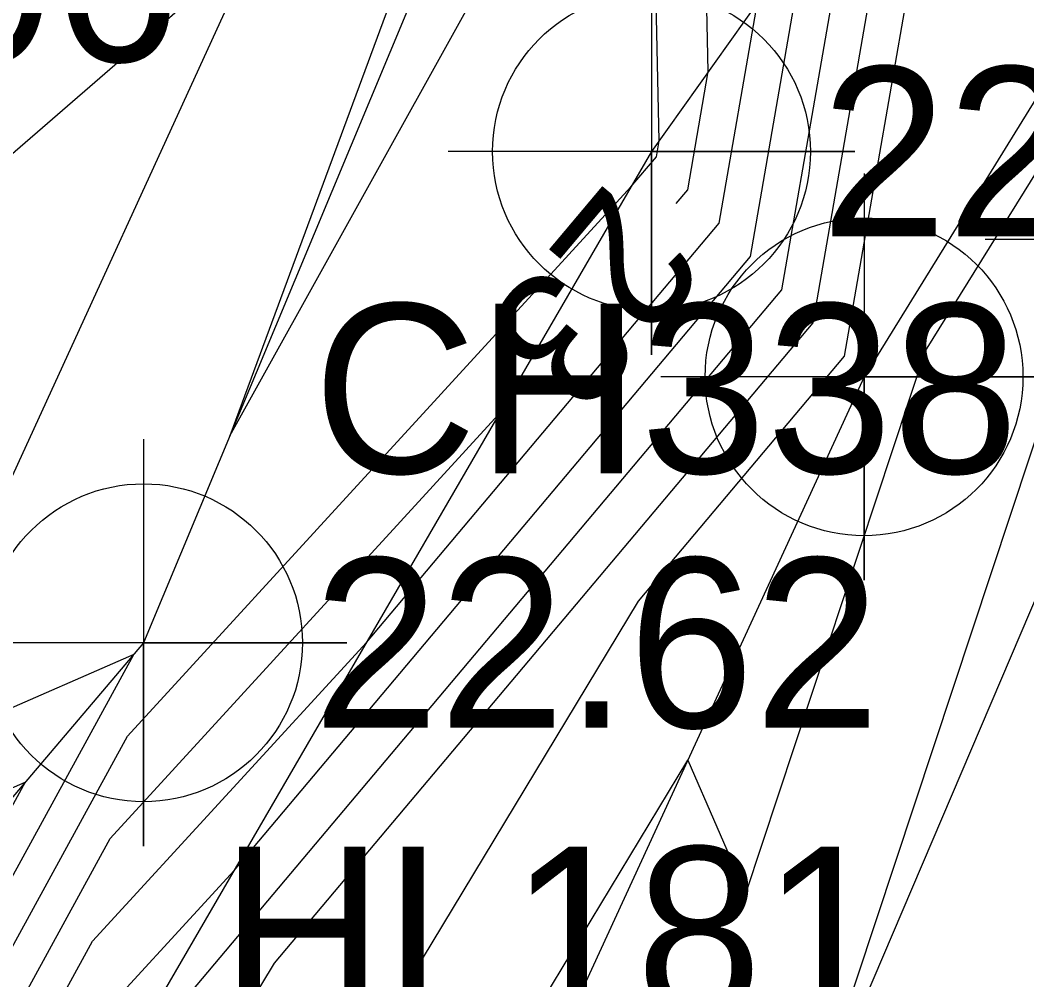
# Model space of a CAD drawing. Extents: x 2531902 to 2533249, y 715219 to 716099.
# Drawn here: x 2532832.39 to 2532847.24, y 715601.91 to 715616.06 of the extents above; entities that cross this region are included whole.
import ezdxf

# ---------------------------------------------------------------- set-up
doc = ezdxf.new("R2010")
doc.units = 0
for name, color, linetype in [('DTM Contours Major', 7, 'Continuous'), ('DTM Contours Major Text', 7, 'Continuous'), ('DTM Contours Minor', 7, 'Continuous'), ('Exist DTM Breakline', 7, 'Continuous'), ('Exist DTM Breakline Cogo Elevation', 7, 'Continuous'), ('Exist DTM Breakline Cogo Number', 7, 'Continuous'), ('Exist DTM Breakline Cogo Point CELL', 7, 'Continuous'), ('Exist DTM Drainline', 7, 'Continuous'), ('Exist DTM Regular Point Cogo Elevation', 7, 'Continuous'), ('Exist Roads Soil', 7, 'Continuous'), ('Exist Roads Soil Cogo Point CELL', 7, 'Continuous')]:
    doc.layers.add(name, color=color, linetype=linetype)

msp = doc.modelspace()

# ---------------------------------------------------------------- linework, layer by layer
at = {"layer": 'DTM Contours Major'}
for points in [[(2532824.314, 715580.125), (2532834.07, 715595.172), (2532841.514, 715607.495), (2532844.555, 715611.109), (2532846.17, 715620.405), (2532846.159, 715620.955), (2532846.457, 715620.965), (2532850.176, 715624.041), (2532850.913, 715624.653), (2532850.98, 715624.675), (2532849.992, 715625.336), (2532850.048, 715625.348), (2532850.086, 715625.329), (2532852.587, 715624.088), (2532852.588, 715624.087), (2532852.878, 715623.954), (2532852.897, 715623.945), (2532854.021, 715623.428), (2532855.831, 715622.595), (2532855.939, 715622.546), (2532862.696, 715619.436), (2532862.783, 715619.396), (2532862.803, 715619.387)], [(2532842.071, 715613.359), (2532842.241, 715613.561), (2532842.544, 715615.305), (2532842.405, 715621.833), (2532845.947, 715621.951), (2532848.46, 715624.03), (2532848.959, 715624.443), (2532849.887, 715624.757), (2532849.219, 715625.203), (2532850.109, 715625.394), (2532850.703, 715625.089), (2532852.58, 715624.158), (2532852.61, 715624.144), (2532852.828, 715624.044), (2532853.17, 715623.887), (2532854.014, 715623.499), (2532855.374, 715622.873), (2532857.389, 715621.951), (2532862.496, 715619.601), (2532864.481, 715618.693), (2532869.563, 715616.354)], [(2532791.4, 715554.435), (2532792.067, 715557.933), (2532792.869, 715560), (2532794.025, 715565.975), (2532800, 715568.961), (2532800.889, 715569.111), (2532802.4, 715570), (2532808.714, 715572.49), (2532810, 715574.608), (2532812.181, 715570.686), (2532814.067, 715567.411), (2532813.398, 715561.929), (2532816.552, 715570.834), (2532817.976, 715572.954), (2532820.015, 715580.415), (2532822.987, 715583.272), (2532830.281, 715597.708), (2532833.72, 715603.995), (2532839.452, 715610.247), (2532839.495, 715610.298)]]:
    msp.add_lwpolyline(points, dxfattribs=at)
at = {"layer": 'DTM Contours Minor'}
for points in [[(2532829.523, 715597.363), (2532833.979, 715605.508), (2532841.403, 715613.606), (2532841.778, 715614.051), (2532841.818, 715614.285), (2532841.654, 715622.009), (2532845.844, 715622.148), (2532848.117, 715624.028), (2532848.568, 715624.402), (2532849.668, 715624.773), (2532849.064, 715625.177), (2532850.121, 715625.403), (2532850.827, 715625.041), (2532852.579, 715624.172), (2532852.615, 715624.155), (2532852.817, 715624.062), (2532853.224, 715623.876), (2532854.013, 715623.513), (2532855.282, 715622.929), (2532857.679, 715621.832), (2532862.456, 715619.634), (2532864.821, 715618.552), (2532869.581, 715616.361)], [(2532831.038, 715598.052), (2532833.462, 715602.482), (2532837.5, 715606.887), (2532842.704, 715613.07), (2532843.269, 715616.325), (2532843.156, 715621.657), (2532846.049, 715621.754), (2532848.804, 715624.032), (2532849.35, 715624.485), (2532850.105, 715624.74), (2532849.373, 715625.23), (2532850.097, 715625.385), (2532850.58, 715625.137), (2532852.582, 715624.144), (2532852.606, 715624.133), (2532852.838, 715624.026), (2532853.115, 715623.899), (2532854.016, 715623.485), (2532855.465, 715622.818), (2532857.099, 715622.07), (2532862.536, 715619.568), (2532864.142, 715618.833), (2532869.544, 715616.347)], [(2532833.203, 715600.969), (2532835.548, 715603.527), (2532843.166, 715612.58), (2532843.994, 715617.345), (2532843.906, 715621.482), (2532846.151, 715621.556), (2532849.147, 715624.034), (2532849.741, 715624.527), (2532850.324, 715624.724), (2532849.528, 715625.257), (2532850.085, 715625.375), (2532850.456, 715625.185), (2532852.583, 715624.13), (2532852.602, 715624.121), (2532852.848, 715624.008), (2532853.061, 715623.911), (2532854.017, 715623.47), (2532855.557, 715622.762), (2532856.809, 715622.189), (2532862.576, 715619.535), (2532863.802, 715618.974), (2532869.525, 715616.341)], [(2532833.311, 715597.464), (2532836.146, 715602.157), (2532844.092, 715611.599), (2532845.445, 715619.385), (2532845.408, 715621.13), (2532846.355, 715621.162), (2532849.833, 715624.039), (2532850.522, 715624.611), (2532850.761, 715624.691), (2532849.837, 715625.31), (2532850.06, 715625.357), (2532850.209, 715625.281), (2532852.585, 715624.102), (2532852.593, 715624.099), (2532852.868, 715623.972), (2532852.952, 715623.934), (2532854.02, 715623.442), (2532855.739, 715622.651), (2532856.229, 715622.427), (2532862.656, 715619.469), (2532863.123, 715619.255), (2532869.487, 715616.327)], [(2532833.596, 715600.167), (2532843.629, 715612.09), (2532844.72, 715618.365), (2532844.657, 715621.306), (2532846.253, 715621.359), (2532849.49, 715624.036), (2532850.131, 715624.569), (2532850.543, 715624.708), (2532849.682, 715625.283), (2532850.072, 715625.366), (2532850.333, 715625.233), (2532852.584, 715624.116), (2532852.597, 715624.11), (2532852.858, 715623.99), (2532853.006, 715623.922), (2532854.018, 715623.456), (2532855.648, 715622.706), (2532856.519, 715622.308), (2532862.616, 715619.502), (2532863.463, 715619.115), (2532869.506, 715616.334)], [(2532830, 715614.912), (2532835.701, 715619.851), (2532837.607, 715620.113), (2532837.773, 715620.401), (2532838.953, 715620.834), (2532839.735, 715621.423), (2532835.487, 715609.933), (2532840.954, 715619.778), (2532840.903, 715622.184), (2532845.742, 715622.345), (2532847.774, 715624.026)], [(2532816.26, 715566.306), (2532822.053, 715574.927), (2532822.823, 715574.495), (2532827.503, 715581.581), (2532834.828, 715592.88), (2532842.241, 715605.151), (2532843.096, 715603.185), (2532845.749, 715611.189), (2532851.137, 715619.865), (2532853.378, 715619.981), (2532856.522, 715615.626), (2532856.577, 715608.1), (2532858.751, 715598.418), (2532859.746, 715597.674), (2532860.482, 715597.724), (2532858.698, 715593.363), (2532858.5, 715592.772), (2532854.09, 715579.617), (2532854.851, 715576.054), (2532852.242, 715565.505)], [(2532828.955, 715611.145), (2532830, 715612.125), (2532835.886, 715617.224), (2532831.923, 715608.577), (2532826.588, 715606.588), (2532827.956, 715610), (2532828.955, 715611.145)], [(2532847.705, 715569.849), (2532849.505, 715575.216), (2532853.41, 715594.081), (2532853.465, 715594.349), (2532852.389, 715599.142), (2532852.28, 715613.906), (2532851.071, 715615.58), (2532850.209, 715615.536), (2532848.137, 715612.199), (2532843.88, 715599.358), (2532844.511, 715592.438), (2532839.033, 715587.843), (2532835.553, 715590.397), (2532835.464, 715590.406), (2532823.606, 715572.454), (2532821.604, 715573.577), (2532816.212, 715565.552)], [(2532828.765, 715597.019), (2532834.068, 715606.71), (2532831.907, 715605.766)], [(2532820.362, 715599.533), (2532832.468, 715604.827), (2532828.008, 715596.674), (2532823.352, 715587.459), (2532818.721, 715583.008), (2532817.162, 715577.302), (2532814.115, 715582.414), (2532815.898, 715586.002), (2532817.157, 715592.48), (2532820.362, 715599.533)]]:
    msp.add_lwpolyline(points, dxfattribs=at)
at = {"layer": 'Exist DTM Breakline'}
for points in [[(2532850.523, 715624.043), (2532846.504, 715620.874), (2532841.706, 715614.127), (2532832.845, 715598.874), (2532822.333, 715575.771), (2532815.557, 715555.383), (2532805.828, 715528.954), (2532795.014, 715502.43), (2532778.718, 715468.977), (2532762.354, 715433.263), (2532743.219, 715394.959), (2532734.198, 715371.89), (2532718.026, 715339.994), (2532703.206, 715306.913)], [(2532851.508, 715621.597), (2532844.842, 715610.805), (2532835.568, 715590.645), (2532825.478, 715567.576), (2532808.054, 715526.629), (2532792.366, 715492.682), (2532777.25, 715459.478), (2532760.672, 715423.843), (2532743.255, 715387.785), (2532725.494, 715349.638), (2532709.856, 715316.842), (2532704.172, 715304.494)]]:
    msp.add_lwpolyline(points, dxfattribs=at)
at = {"layer": 'Exist DTM Breakline Cogo Point CELL'}
for points in [[(2532841.706, 715617.127), (2532841.706, 715611.127), (2532841.706, 715614.127), (2532844.706, 715614.127), (2532838.706, 715614.127)], [(2532844.842, 715613.805), (2532844.842, 715607.805), (2532844.842, 715610.805), (2532847.842, 715610.805), (2532841.842, 715610.805)], [(2532834.214, 715609.883), (2532834.214, 715603.883), (2532834.214, 715606.883), (2532837.214, 715606.883), (2532831.214, 715606.883)]]:
    msp.add_lwpolyline(points, dxfattribs=at)
for centre in [(2532841.706, 715614.127), (2532844.842, 715610.805), (2532834.214, 715606.883)]:
    msp.add_circle(centre, 2.344, dxfattribs=at)
at = {"layer": 'Exist DTM Drainline'}
msp.add_lwpolyline([(2532840.626, 715622.249), (2532834.214, 715606.883), (2532823.996, 715594.85), (2532817.907, 715584.639), (2532816.632, 715572.085), (2532808.971, 715548.025), (2532795.108, 715512.754), (2532774.804, 715467.828), (2532771.712, 715461.016)], dxfattribs=at)
at = {"layer": 'Exist Roads Soil'}
msp.add_lwpolyline([(2532854.208, 715621.565), (2532849.629, 715612.83), (2532840.293, 715590.952), (2532834.77, 715577.322), (2532814.326, 715533.181), (2532796.183, 715493.991), (2532779.839, 715458.919), (2532764.575, 715425.799), (2532746.469, 715387.058), (2532729.418, 715351.712), (2532714.481, 715319.899), (2532706.788, 715303.318)], dxfattribs=at)
at = {"layer": 'Exist Roads Soil Cogo Point CELL'}
msp.add_lwpolyline([(2532849.629, 715609.83), (2532849.629, 715615.83), (2532849.629, 715612.83), (2532852.629, 715612.83), (2532846.629, 715612.83)], dxfattribs=at)

# ---------------------------------------------------------------- texts
at = {"layer": 'DTM Contours Major Text'}
msp.add_text('23', height=2, rotation=229.9185, dxfattribs=at).set_placement((2532841.067, 715613.72))
at = {"layer": 'Exist DTM Breakline Cogo Elevation'}
for s, p in [('22.77', (2532844.206, 715612.877)), ('22.62', (2532836.714, 715605.633))]:
    msp.add_text(s, height=2.5, dxfattribs=at).set_placement(p)
at = {"layer": 'Exist DTM Breakline Cogo Number'}
for s, p in [('CH338', (2532836.714, 715609.383)), ('HL181', (2532835.345, 715601.374))]:
    msp.add_text(s, height=2.5, dxfattribs=at).set_placement(p)
at = {"layer": 'Exist DTM Regular Point Cogo Elevation'}
msp.add_text('22.06', height=2.5, dxfattribs=at).set_placement((2532826.381, 715615.455))

doc.saveas('drawing.dxf')
